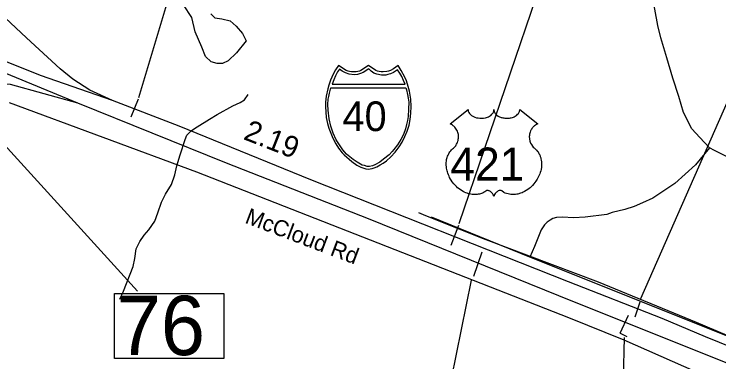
# Model space of a CAD drawing. Extents: x 1662474 to 1856135, y 779280 to 917889.
# Drawn here: x 1706360 to 1710514, y 851910 to 853959 of the extents above; entities that cross this region are included whole.
import ezdxf

# ---------------------------------------------------------------- set-up
doc = ezdxf.new("R2010")
doc.units = 0
for name, color, linetype in [('Exist Boundary Political City Limit New', 7, 'Continuous'), ('Exist Hydrographic Misc Water Feature', 7, 'Continuous'), ('Exist Hydrographic Pond Under 1500 Sq Ft', 7, 'Continuous'), ('Exist Road Non-System Type 51', 7, 'Continuous'), ('Exist Road Primary Interstate Divided Center Attributed', 7, 'Continuous'), ('Exist Road Primary Interstate Mileage Hundredths English Label', 7, 'Continuous'), ('Exist Road Primary Interstate Ramp 1 Lane Attributed', 7, 'Continuous'), ('Exist Road Primary Interstate Service Attributed', 7, 'Continuous'), ('Exist Road Primary Interstate Shield CELL', 7, 'Continuous'), ('Exist Road Primary Interstate Shield Number Label', 7, 'Continuous'), ('Exist Road Primary Interstate Structure Cantilever Sign CELL', 7, 'Continuous'), ('Exist Road Primary Interstate Structure Cantilever Sign Number Label', 7, 'Continuous'), ('Exist Road Primary Interstate Structure Ovrhead Sign CELL', 7, 'Continuous'), ('Exist Road Primary US Shield CELL', 7, 'Continuous'), ('Exist Road Primary US Shield Number Label', 7, 'Continuous'), ('Exist Road Secondary Structure Standard Bridge Number Label', 7, 'Continuous'), ('Exist Road Secondary Type 51 Label', 7, 'Continuous'), ('Map Preparation Boundary City Limit Buffer Line', 7, 'Continuous')]:
    doc.layers.add(name, color=color, linetype=linetype)

msp = doc.modelspace()

# ---------------------------------------------------------------- linework, layer by layer
at = {"layer": 'Exist Boundary Political City Limit New'}
msp.add_lwpolyline([(1711009.2, 851572.6), (1709955.9, 852037.8), (1709628.4, 852168.8), (1707437.4, 853027.4), (1706332.2, 853436.4)], dxfattribs=at)
at = {"layer": 'Exist Hydrographic Misc Water Feature'}
msp.add_lwpolyline([(1706983.9, 852279.3), (1707004, 852325.6), (1707062.7, 852471.4), (1707071.1, 852518.7), (1707079.2, 852576.9), (1707101.3, 852619.1), (1707127.6, 852657.1), (1707153.7, 852688.6), (1707189.9, 852738.8), (1707208.2, 852788.4), (1707228.3, 852850.4), (1707252.7, 852898.3), (1707286.9, 852955.9), (1707307.2, 853012.1), (1707319.4, 853064.3), (1707338, 853130.5), (1707368.2, 853220.1), (1707378.3, 853246.1), (1707406.5, 853273.4), (1707438.5, 853295.8), (1707510.8, 853341.1), (1707556.9, 853367.3), (1707649.2, 853418.7), (1707693.3, 853438.3), (1707717.4, 853454.2), (1707738.9, 853485)], dxfattribs=at)
at = {"layer": 'Exist Hydrographic Pond Under 1500 Sq Ft'}
for points in [[(1707727.4, 853802.2), (1707669.9, 853731.1), (1707621.9, 853683.2), (1707587.7, 853668.1), (1707556.2, 853668.1), (1707522, 853677.7), (1707487.8, 853710.5), (1707467.2, 853765.3), (1707427.5, 853854.2), (1707408.3, 853939.1), (1707359.1, 854014.4)], [(1707519.3, 853961), (1707543.9, 853937.7), (1707583.6, 853932.2), (1707632.9, 853919.9), (1707668.5, 853888.5), (1707706.8, 853844.7), (1707727.4, 853802.2)]]:
    msp.add_lwpolyline(points, dxfattribs=at)
at = {"layer": 'Exist Road Non-System Type 51'}
for p, q in [((1709399.8, 852527.6), (1708820.6, 852762)), ((1712038.6, 851468.8), (1709399.8, 852527.6))]:
    msp.add_line(p, q, dxfattribs=at)
for points in [[(1710457.5, 853171.9), (1710400.9, 853232), (1710354.9, 853283.4), (1710304, 853380.2), (1710278, 853472.9), (1710242.2, 853581.6), (1710206.1, 853701.2), (1710171.4, 853818.9), (1710153.9, 853892.9), (1710135.1, 853987.6), (1710121.6, 854067.9), (1710112.9, 854163.8), (1710109, 854314.7), (1710119.4, 854455.4), (1710129.9, 854528.4), (1710141.2, 854591.6)], [(1710457.5, 853171.9), (1710375.6, 853070.1), (1710253.4, 852960.4), (1710123.6, 852875.1), (1710062.5, 852848), (1710013.6, 852825.7), (1709959.9, 852808.4), (1709884, 852789.2), (1709852.2, 852779.2), (1709725, 852761.9), (1709657.2, 852759.4), (1709591.6, 852763), (1709555.9, 852759.9), (1709535.5, 852753.8), (1709519.8, 852745.4), (1709501.6, 852732.5), (1709485.4, 852716.8), (1709465.4, 852688.2), (1709426, 852589.2), (1709399.8, 852527.6)], [(1712108.1, 852836.5), (1711995.5, 852822), (1711891.4, 852824.2), (1711773.8, 852828.6), (1711645.4, 852843.9), (1711535.1, 852859.6), (1710653.9, 853090.8), (1710615.2, 853101.2), (1710554.9, 853121.8), (1710487.9, 853156.4), (1710457.5, 853171.9)]]:
    msp.add_lwpolyline(points, dxfattribs=at)
at = {"layer": 'Exist Road Primary Interstate Divided Center Attributed'}
for points in [[(1706940.4, 853450.2), (1706516.2, 853597.2), (1706185.6, 853729.4), (1706069.8, 853779.8), (1705905.7, 853845), (1705649.4, 853945.4)], [(1705648.1, 853884.3), (1706733.5, 853436.6)], [(1706733.5, 853436.6), (1707609.2, 853082.9), (1708446.3, 852754.2), (1709567.5, 852301.9), (1713955.8, 850544.6), (1714879.8, 850194.7)], [(1714858.6, 850291.4), (1714067.9, 850602.6), (1712720.5, 851147.8), (1712042, 851414.6), (1711531.6, 851615.6), (1710949.7, 851849.5), (1710435.5, 852058.3), (1710178.4, 852164.6), (1709627.5, 852381.1), (1708108, 852982.4), (1707332.8, 853299.4), (1706940.4, 853450.2)]]:
    msp.add_lwpolyline(points, dxfattribs=at)
at = {"layer": 'Exist Road Primary Interstate Ramp 1 Lane Attributed'}
for points in [[(1706940.4, 853450.2), (1706806.1, 853511.8), (1706706.3, 853576.9), (1706632.5, 853637.7), (1706433, 853820), (1706085.9, 854145.6), (1705860.3, 854349.6), (1705803.9, 854384.3), (1705747.5, 854406), (1705668.3, 854428.4)], [(1705643.2, 853517.8), (1705881, 853550.7), (1706008.6, 853558.4), (1706171, 853556.5), (1706337.2, 853546.8), (1706733.5, 853436.6)]]:
    msp.add_lwpolyline(points, dxfattribs=at)
at = {"layer": 'Exist Road Primary Interstate Service Attributed'}
msp.add_lwpolyline([(1708743.2, 852790.6), (1708784, 852772.5), (1709124, 852637.7), (1709802.2, 852380.8), (1710379.3, 852144), (1711036.9, 851864.6), (1711694.6, 851601.7), (1713183.5, 851030.2), (1713948.5, 850732.5), (1714537.7, 850490.6), (1714930.2, 850348.6), (1715188, 850264.4), (1715304.2, 850224), (1715326.8, 850212.9)], dxfattribs=at)
at = {"layer": 'Exist Road Primary Interstate Shield CELL'}
for points in [[(1708448.3, 853046.1), (1708457.8, 853047), (1708470.5, 853049.5), (1708482.9, 853053.6), (1708497, 853059.8), (1708517.8, 853071.4), (1708534.6, 853081.2), (1708553.9, 853094.2), (1708580.1, 853117.9), (1708606.1, 853145.3), (1708629.1, 853176.4), (1708647.3, 853205.4), (1708663.4, 853238.5), (1708676.8, 853269.4), (1708687.5, 853304.8), (1708694.6, 853339), (1708698.2, 853374.7), (1708700.5, 853414.3), (1708697.8, 853458.8), (1708690.1, 853504.4), (1708682.8, 853532.7), (1708671.8, 853566.7), (1708662.8, 853588.3), (1708642, 853626.8), (1708623.2, 853656.4), (1708596, 853637.2), (1708578.2, 853627.8), (1708567.4, 853622.9), (1708556.2, 853620.7), (1708535.7, 853618.2), (1708522.8, 853618.8), (1708510.9, 853621.5), (1708500.8, 853623.7), (1708492.5, 853627.8), (1708448.3, 853656.4), (1708404, 853627.8), (1708394.7, 853623.5), (1708385.2, 853621.5), (1708376.1, 853619), (1708360.9, 853618.2), (1708349.4, 853618.6), (1708337.5, 853620.7), (1708328.1, 853622.7), (1708317.6, 853627.8), (1708272.5, 853656.4), (1708254.8, 853630.6), (1708240.3, 853605.2), (1708224.9, 853569.3), (1708215.4, 853541.5), (1708208.6, 853518.6), (1708200.2, 853476.7), (1708195.9, 853440.1), (1708195.2, 853414.3), (1708199.9, 853349.7), (1708207, 853315.4), (1708214.2, 853287.6), (1708238.1, 853227.6), (1708256, 853193.9), (1708271.4, 853169.8), (1708293, 853142.6), (1708304.7, 853129.6), (1708349.5, 853090.5), (1708379.4, 853070), (1708403.3, 853057.1), (1708414.6, 853052.9), (1708432.1, 853048)], [(1708277.9, 853635.6), (1708266.9, 853618.7), (1708254.2, 853595.9), (1708244.1, 853572.2), (1708233.7, 853546), (1708665.3, 853545.9), (1708655.2, 853568.3), (1708644.5, 853590.8), (1708633.2, 853611.4), (1708619.5, 853631.3), (1708595.3, 853616), (1708577.7, 853607.7), (1708563.5, 853602.8), (1708551.5, 853600.1), (1708532.9, 853598.7), (1708524.6, 853599.1), (1708498.7, 853605), (1708481.1, 853612.2), (1708464.4, 853623.3), (1708450.9, 853636.1), (1708416.7, 853615.4), (1708401.5, 853608.7), (1708384.1, 853604.2), (1708365, 853601.8), (1708335.6, 853605), (1708312.5, 853613), (1708292.6, 853623.3)], [(1708667.8, 853524.6), (1708672.4, 853512.4), (1708678.8, 853485.3), (1708682.1, 853464.5), (1708685.6, 853440.5), (1708684.4, 853399.4), (1708682.4, 853356.8), (1708678.5, 853331.6), (1708673.2, 853308.7), (1708666.1, 853283.2), (1708654.5, 853249.4), (1708638.6, 853220.7), (1708618.8, 853188.9), (1708597.3, 853161), (1708587.9, 853149.4), (1708570.2, 853130.8), (1708538, 853104.9), (1708514.5, 853087.3), (1708486.3, 853070.7), (1708472, 853064.3), (1708455.3, 853060.8), (1708441.6, 853061.8), (1708425, 853066.2), (1708411.6, 853069.9), (1708382.1, 853085.8), (1708358.3, 853101.7), (1708318.5, 853134.4), (1708297.1, 853159.5), (1708277, 853188.9), (1708259.1, 853219), (1708240.1, 853258.6), (1708226.6, 853298.5), (1708216.8, 853341.6), (1708210.2, 853394.2), (1708209.5, 853426.3), (1708211.4, 853457.2), (1708214.4, 853473.3), (1708218.3, 853493.4), (1708226.2, 853524.4)]]:
    msp.add_lwpolyline(points, close=True, dxfattribs=at)
at = {"layer": 'Exist Road Primary Interstate Structure Cantilever Sign CELL'}
for q in [(1709981.5, 852185.3), (1709971.2, 852059.6)]:
    msp.add_line((1709931.1, 852078.5), q, dxfattribs=at)
at = {"layer": 'Exist Road Primary Interstate Structure Cantilever Sign Number Label'}
msp.add_line((1709954.5, 852053.4), (1709878.1, 848885.3), dxfattribs=at)
at = {"layer": 'Exist Road Primary Interstate Structure Ovrhead Sign CELL'}
for p, q in [((1707094.8, 853467.8), (1707932.2, 856244.4)), ((1708983.4, 852726), (1709739.9, 854951.2)), ((1710054.4, 852283.6), (1710945.7, 854314.8)), ((1707049.7, 853354.8), (1707093.6, 853459.8)), ((1708935.2, 852598.5), (1708981.6, 852716.2)), ((1709068.8, 852414.5), (1709119.2, 852557.7)), ((1709053.4, 852390.6), (1708494.4, 849651.1)), ((1710019.6, 852175), (1710050.5, 852263))]:
    msp.add_line(p, q, dxfattribs=at)
at = {"layer": 'Exist Road Primary US Shield CELL'}
msp.add_lwpolyline([(1709035.7, 853396.4), (1709035.9, 853392), (1709037, 853386.8), (1709037.8, 853384.1), (1709040.3, 853379), (1709044.3, 853372.9), (1709049.9, 853366.9), (1709056.2, 853361.7), (1709060.5, 853358.9), (1709067.8, 853355), (1709076, 853351.6), (1709085.1, 853348.9), (1709094.5, 853347.1), (1709104.7, 853345.9), (1709114.8, 853345.7), (1709125.8, 853346.6), (1709137.8, 853348.9), (1709143.4, 853350.3), (1709149.6, 853352.5), (1709155.4, 853354.8), (1709161.7, 853358.2), (1709166.8, 853361.5), (1709170.8, 853364.4), (1709176.4, 853369.8), (1709180.9, 853375.4), (1709182.8, 853378.5), (1709184.4, 853381.5), (1709186.7, 853387.9), (1709187.3, 853390.8), (1709187.7, 853396.6), (1709188.1, 853391.7), (1709188.6, 853388.6), (1709189.4, 853385.6), (1709190.7, 853382.4), (1709192.9, 853377.9), (1709195.5, 853374.1), (1709200.2, 853368.5), (1709203.1, 853365.8), (1709205.8, 853363.6), (1709213.1, 853358.6), (1709221.5, 853354.3), (1709225.7, 853352.5), (1709229.9, 853351), (1709235.3, 853349.4), (1709240.9, 853348.1), (1709246.4, 853347.1), (1709252.1, 853346.3), (1709257.9, 853345.9), (1709262.6, 853345.7), (1709268.3, 853345.8), (1709273.7, 853346.1), (1709279.1, 853346.7), (1709285.2, 853347.7), (1709290, 853348.8), (1709296.4, 853350.5), (1709302.2, 853352.6), (1709307.2, 853354.8), (1709313.8, 853358.2), (1709319.2, 853361.6), (1709323.1, 853364.7), (1709327.7, 853369), (1709332.1, 853374.1), (1709334.7, 853377.8), (1709336.5, 853381.6), (1709338.2, 853385.6), (1709339.2, 853389.9), (1709339.7, 853393.6), (1709339.8, 853396.8), (1709446.1, 853312.1), (1709443.6, 853311.1), (1709437.8, 853308.3), (1709433.3, 853305.6), (1709425.9, 853300.5), (1709422.8, 853297.6), (1709419.7, 853294.7), (1709416.8, 853291.5), (1709414.2, 853288.6), (1709411.2, 853284.3), (1709408.4, 853280), (1709405.7, 853275.3), (1709403.7, 853271.3), (1709400.5, 853262.7), (1709398.9, 853257.3), (1709397.9, 853252.7), (1709396.6, 853243.2), (1709396.3, 853238.7), (1709396.3, 853234.3), (1709396.6, 853229.6), (1709397, 853225), (1709397.8, 853220.3), (1709398.6, 853216.2), (1709399.9, 853211.1), (1709401.8, 853205.2), (1709404.1, 853199.5), (1709409, 853190.2), (1709415.2, 853180.8), (1709419.7, 853175.6), (1709424.1, 853171), (1709430.6, 853165.5), (1709434.2, 853162.4), (1709438.2, 853158.3), (1709444.9, 853150.6), (1709447.6, 853146.9), (1709450.3, 853142.8), (1709452.8, 853138.6), (1709455.3, 853134.1), (1709457.4, 853130.1), (1709461.1, 853121), (1709463.8, 853112.2), (1709465.1, 853107.5), (1709467, 853097.1), (1709467.8, 853092), (1709468.6, 853081.8), (1709468.7, 853069.5), (1709467.7, 853057.8), (1709465.5, 853044.2), (1709463.7, 853036), (1709460.9, 853026.5), (1709458.2, 853018.3), (1709453.3, 853006.2), (1709449, 852997.4), (1709443.5, 852987.1), (1709439.6, 852980.9), (1709435.2, 852974.2), (1709429.6, 852966.6), (1709423.1, 852958.4), (1709415.2, 852949.8), (1709408.9, 852943.4), (1709400.6, 852936), (1709395.6, 852931.9), (1709388.4, 852926.5), (1709378.6, 852920), (1709368.9, 852914.4), (1709360.7, 852910.2), (1709353.4, 852907), (1709344, 852903.4), (1709328.3, 852899.1), (1709322.6, 852897.9), (1709315.9, 852896.9), (1709309.5, 852896.3), (1709303.4, 852895.9), (1709295.1, 852895.9), (1709286.9, 852896.5), (1709279.1, 852897.7), (1709271, 852899.4), (1709262.5, 852901.9), (1709254.8, 852904.9), (1709247, 852908.7), (1709233.9, 852917), (1709230.1, 852919), (1709227.9, 852919.6), (1709222.9, 852919.8), (1709218.1, 852918.8), (1709213.2, 852916.9), (1709210.2, 852915.3), (1709206.3, 852912.7), (1709203.3, 852910.4), (1709199.7, 852906.9), (1709197.2, 852904), (1709195.2, 852901.7), (1709191.5, 852895.9), (1709190.2, 852893.1), (1709188.8, 852889.6), (1709187.6, 852884.3), (1709186, 852890.9), (1709184, 852895.3), (1709181.7, 852899.1), (1709179.4, 852902.4), (1709175.7, 852906.7), (1709172.4, 852909.9), (1709168.3, 852913.2), (1709164.1, 852915.7), (1709160.7, 852917.5), (1709157.5, 852918.7), (1709153.7, 852919.6), (1709150.6, 852919.9), (1709148, 852919.8), (1709144.4, 852919), (1709139.6, 852915.6), (1709135.1, 852912.4), (1709130.1, 852909.3), (1709124.2, 852906.2), (1709119.9, 852904.2), (1709114.7, 852902.2), (1709108.7, 852900.2), (1709102.2, 852898.5), (1709095.5, 852897.2), (1709089.6, 852896.2), (1709083.2, 852895.7), (1709077.5, 852895.5), (1709071.6, 852895.5), (1709066, 852896), (1709059.5, 852896.5), (1709051.5, 852897.7), (1709044.8, 852899.2), (1709037.8, 852901.1), (1709030.6, 852903.4), (1709022.9, 852906.3), (1709013.2, 852910.5), (1709006.5, 852914), (1708995.9, 852920.1), (1708983.4, 852928.7), (1708974.1, 852936.3), (1708967.2, 852942.5), (1708957.1, 852952.8), (1708951.1, 852959.5), (1708941.8, 852971.6), (1708935.9, 852980.3), (1708932, 852986.7), (1708926.4, 852997), (1708923.2, 853003.5), (1708919.2, 853012.9), (1708916.1, 853021.5), (1708913.4, 853029.7), (1708912, 853034.9), (1708910, 853044), (1708908.8, 853050.5), (1708907.6, 853059.3), (1708906.9, 853068.7), (1708906.8, 853077.3), (1708907, 853084.4), (1708907.8, 853092.8), (1708909.3, 853101.6), (1708910.9, 853109.2), (1708912.5, 853114.7), (1708914.7, 853121.4), (1708917.7, 853128.7), (1708921.2, 853135.7), (1708924.6, 853141.6), (1708928.8, 853147.9), (1708932.9, 853153.2), (1708938.4, 853159.1), (1708944, 853164.5), (1708949.2, 853168.7), (1708955.4, 853174.7), (1708958.6, 853178.4), (1708962.4, 853183.5), (1708965.5, 853188.2), (1708967.9, 853192.4), (1708971.2, 853198.6), (1708973.1, 853203.2), (1708975.6, 853210.4), (1708976.8, 853215.4), (1708978, 853221.9), (1708978.9, 853228), (1708979.2, 853235.6), (1708979, 853241.9), (1708978.2, 853249.2), (1708976.8, 853256.2), (1708975.1, 853262.4), (1708972.5, 853269.4), (1708970.1, 853274.6), (1708966, 853281.6), (1708961.5, 853288), (1708956.8, 853293.3), (1708952.1, 853298), (1708947.6, 853301.5), (1708943.3, 853304.6), (1708937.9, 853307.9), (1708932.7, 853310.4), (1708929.4, 853311.8)], close=True, dxfattribs=at)
at = {"layer": 'Exist Road Secondary Structure Standard Bridge Number Label'}
msp.add_line((1705759.5, 853787.3), (1707086.9, 852326.3), dxfattribs=at)
msp.add_lwpolyline([(1706952.1, 852312.1), (1707596.3, 852312.1), (1707596.3, 851929.7), (1706952.1, 851929.7)], close=True, dxfattribs=at)
at = {"layer": 'Map Preparation Boundary City Limit Buffer Line'}
msp.add_lwpolyline([(1711009.2, 851572.6), (1709955.9, 852037.8), (1709628.4, 852168.8), (1707437.4, 853027.4), (1706332.2, 853436.4)], dxfattribs=at)

# ---------------------------------------------------------------- texts
at = {"layer": 'Exist Road Primary Interstate Mileage Hundredths English Label'}
msp.add_text('2.19', height=125, rotation=338.546, dxfattribs=at).set_placement((1707705.9, 853223.8))
at = {"layer": 'Exist Road Primary Interstate Shield Number Label'}
msp.add_text('40', height=175, dxfattribs=at).set_placement((1708295.4, 853269.9))
at = {"layer": 'Exist Road Primary US Shield Number Label'}
msp.add_text('421', height=195, dxfattribs=at).set_placement((1708931.8, 852977.7))
at = {"layer": 'Exist Road Secondary Structure Standard Bridge Number Label'}
msp.add_text('76', height=350, dxfattribs=at).set_placement((1706964.7, 851949.5))
at = {"layer": 'Exist Road Secondary Type 51 Label'}
msp.add_text('McCloud Rd', height=95, rotation=339.2571, dxfattribs=at).set_placement((1707714.9, 852730.3))

doc.saveas('drawing.dxf')
